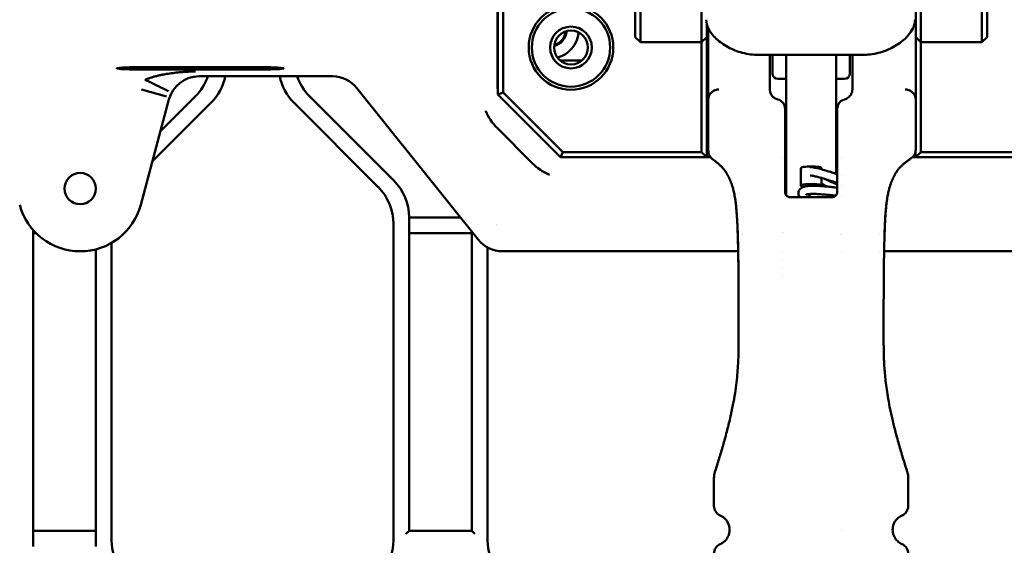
# Model space of a CAD drawing. Header units: millimetres. Extents: x 0 to 14369, y -869 to 2970.
# Tile 356 of 656: x 1964 to 2058, y 1059 to 1109. Entities that reach past the tile are written whole.
import ezdxf

# ---------------------------------------------------------------- set-up
doc = ezdxf.new("R2010")
doc.units = ezdxf.units.MM
doc.header["$LTSCALE"] = 10
doc.layers.add('Sichtbar (ISO)', color=7, linetype='Continuous', lineweight=50)

msp = doc.modelspace()

# ---------------------------------------------------------------- linework, layer by layer
at = {"layer": 'Sichtbar (ISO)'}
for p, q in [((2009.518, 1101.885), (2009.518, 1126.156)), ((2010.018, 1102.092), (2010.018, 1126.156)), ((2022.668, 1124.916), (2022.668, 1107.635)), ((2023.168, 1107.385), (2023.168, 1124.666)), ((2029.018, 1124.666), (2029.018, 1107.385)), ((2050.018, 1107.385), (2050.018, 1124.666)), ((2055.868, 1124.666), (2055.868, 1107.385)), ((2056.368, 1107.635), (2056.368, 1124.916)), ((2049.533, 1101.391), (2049.533, 1123.066)), ((2029.518, 1107.635), (2029.518, 1108.637)), ((2029.668, 1108.222), (2029.668, 1101.391)), ((2022.668, 1107.385), (2022.668, 1107.635)), ((2023.168, 1106.885), (2022.668, 1107.385)), ((2023.168, 1106.885), (2023.168, 1107.385)), ((2029.018, 1107.385), (2029.018, 1106.885)), ((2029.518, 1107.385), (2029.018, 1106.885)), ((2029.518, 1107.635), (2029.518, 1107.385)), ((2029.518, 1095.885), (2029.518, 1107.385)), ((2050.018, 1106.885), (2049.533, 1107.369)), ((2050.018, 1106.885), (2050.018, 1107.385)), ((2055.868, 1107.385), (2055.868, 1106.885)), ((2056.368, 1107.385), (2055.868, 1106.885)), ((2056.368, 1107.635), (2056.368, 1107.385)), ((2029.018, 1106.885), (2023.168, 1106.885)), ((2029.018, 1096.385), (2029.018, 1106.885)), ((2050.018, 1106.885), (2050.018, 1096.385)), ((2055.868, 1106.885), (2050.018, 1106.885)), ((2044.468, 1105.678), (2034.468, 1105.678)), ((2035.568, 1104.842), (2035.568, 1105.678)), ((2035.818, 1103.885), (2035.818, 1105.678)), ((2037.118, 1095.963), (2037.118, 1105.678)), ((2041.918, 1105.678), (2041.918, 1095.963)), ((2043.218, 1105.678), (2043.218, 1103.885)), ((2043.468, 1104.844), (2043.468, 1105.678)), ((1975.018, 1104.497), (1987.018, 1104.497)), ((1987.018, 1104.287), (1975.018, 1104.287)), ((2015.486, 1105.135), (2017.55, 1105.135)), ((1980.908, 1103.632), (1993.68, 1103.632)), ((2036.318, 1103.385), (2037.118, 1103.385)), ((2041.918, 1103.385), (2042.718, 1103.385)), ((1975.376, 1102.353), (1977.788, 1101.706)), ((1996.019, 1102.507), (2007.618, 1088.009)), ((2035.568, 1102.385), (2035.568, 1102.723)), ((2043.468, 1102.723), (2043.468, 1102.385)), ((1975.313, 1091.332), (1978.014, 1101.411)), ((1980.553, 1101.731), (1977.202, 1098.379)), ((1977.202, 1098.379), (1980.553, 1101.731)), ((1999.553, 1093.66), (1991.482, 1101.731)), ((1991.482, 1101.731), (1999.553, 1093.66)), ((2010.018, 1102.092), (2009.518, 1101.885)), ((2015.518, 1095.885), (2009.518, 1101.885)), ((2015.725, 1096.385), (2010.018, 1102.092)), ((2029.668, 1096.506), (2029.668, 1101.391)), ((2049.533, 1101.391), (2049.533, 1096.623)), ((1976.425, 1095.481), (1982.053, 1101.109)), ((1976.425, 1095.481), (1982.053, 1101.109)), ((1989.982, 1101.109), (1998.053, 1093.038)), ((1989.982, 1101.109), (1998.053, 1093.038)), ((2037.018, 1100.538), (2037.018, 1100.539)), ((2037.018, 1100.537), (2037.018, 1100.538)), ((2037.018, 1100.433), (2037.018, 1100.537)), ((2037.018, 1092.565), (2037.018, 1100.433)), ((2042.018, 1100.54), (2042.018, 1100.518)), ((2042.018, 1100.513), (2042.018, 1100.509)), ((2042.018, 1100.451), (2042.018, 1092.565)), ((2009.434, 1098.696), (2012.829, 1095.301)), ((2015.725, 1096.385), (2015.518, 1095.885)), ((2029.518, 1095.885), (2015.518, 1095.885)), ((2015.725, 1096.385), (2029.018, 1096.385)), ((2029.018, 1096.385), (2029.518, 1095.885)), ((2029.518, 1095.885), (2029.881, 1095.885)), ((2029.668, 1096.505), (2029.668, 1096.505)), ((2036.784, 1095.885), (2036.785, 1095.885)), ((2037.018, 1095.885), (2037.118, 1095.885)), ((2037.118, 1095.517), (2037.118, 1095.963)), ((2041.918, 1095.963), (2041.918, 1095.517)), ((2041.918, 1095.885), (2042.018, 1095.885)), ((2042.407, 1095.885), (2042.407, 1095.885)), ((2049.212, 1095.885), (2049.518, 1095.885)), ((2049.518, 1096.444), (2049.518, 1095.885)), ((2050.018, 1096.385), (2049.518, 1095.885)), ((2049.518, 1095.885), (2063.518, 1095.885)), ((2049.533, 1096.621), (2049.533, 1096.621)), ((2050.018, 1096.385), (2063.311, 1096.385)), ((2037.118, 1095.517), (2037.118, 1092.817)), ((2038.518, 1094.84), (2038.518, 1093.164)), ((2038.518, 1094.84), (2038.518, 1093.164)), ((2040.518, 1094.84), (2040.518, 1094.728)), ((2040.518, 1094.84), (2040.518, 1094.728)), ((2041.918, 1094.296), (2041.918, 1095.517)), ((2040.518, 1093.899), (2040.518, 1093.164)), ((2040.518, 1093.899), (2040.518, 1093.164)), ((2042.407, 1094.112), (2042.407, 1094.112)), ((2038.672, 1092.999), (2038.532, 1093.136)), ((2038.672, 1092.999), (2038.532, 1093.136)), ((2040.492, 1093.125), (2040.504, 1093.136)), ((2040.492, 1093.125), (2040.504, 1093.136)), ((2041.918, 1093.328), (2041.918, 1093.328)), ((2042.407, 1093.238), (2042.407, 1093.237)), ((2042.407, 1093.131), (2042.407, 1093.131)), ((2037.118, 1092.817), (2037.118, 1092.265)), ((2040.617, 1092.065), (2038.574, 1092.065)), ((2042.407, 1092.19), (2042.407, 1092.19)), ((2001.018, 1060.145), (2001.018, 1090.124)), ((2005.926, 1090.124), (2001.018, 1090.124)), ((2001.018, 1090.124), (2001.018, 1060.145)), ((2001.018, 1090.124), (2005.926, 1090.124)), ((1999.518, 1089.503), (1999.518, 1059.266)), ((1999.518, 1089.503), (1999.518, 1059.266)), ((1965.018, 1058.645), (1965.018, 1088.916)), ((1965.018, 1088.916), (1965.018, 1058.645)), ((1965.018, 1088.624), (1965.293, 1088.624)), ((1965.293, 1088.624), (1965.018, 1088.624)), ((2001.018, 1088.624), (2007.018, 1088.624)), ((2007.018, 1088.624), (2001.018, 1088.624)), ((2007.018, 1088.76), (2007.018, 1060.145)), ((2007.018, 1060.145), (2007.018, 1088.76)), ((1972.518, 1059.266), (1972.518, 1087.688)), ((1972.518, 1059.266), (1972.518, 1087.688)), ((2008.518, 1059.266), (2008.518, 1087.253)), ((2008.518, 1059.266), (2008.518, 1087.253)), ((1971.018, 1087.075), (1971.018, 1058.645)), ((1971.018, 1058.645), (1971.018, 1087.075)), ((2009.958, 1086.885), (2032.53, 1086.885)), ((2032.953, 1086.885), (2032.958, 1086.885)), ((2036.784, 1086.885), (2036.785, 1086.885)), ((2042.407, 1086.885), (2042.407, 1086.885)), ((2046.052, 1086.885), (2046.059, 1086.885)), ((2046.506, 1086.885), (2071.421, 1086.885)), ((2036.784, 1085.961), (2036.785, 1085.961)), ((2036.784, 1085.353), (2036.785, 1085.353)), ((2036.785, 1084.58), (2036.784, 1084.58)), ((2036.784, 1084.335), (2036.785, 1084.335)), ((2030.212, 1062.531), (2030.212, 1065.181)), ((2048.823, 1065.181), (2048.823, 1062.531)), ((1971.018, 1060.145), (1965.018, 1060.145)), ((1965.018, 1060.145), (1971.018, 1060.145)), ((2001.018, 1060.145), (2000.718, 1059.845)), ((2007.018, 1060.145), (2001.018, 1060.145)), ((2007.318, 1059.845), (2007.018, 1060.145)), ((2042.407, 1060.145), (2042.407, 1060.145)), ((2042.407, 1060.145), (2042.407, 1060.145))]:
    msp.add_line(p, q, dxfattribs=at)
for centre, radius in [((2016.518, 1106.385), 4.05), ((2016.518, 1106.385), 3.75), ((2016.518, 1106.385), 2), ((2016.518, 1106.385), 1.621), ((1969.518, 1092.885), 1.5)]:
    msp.add_circle(centre, radius, dxfattribs=at)
for centre, radius, start, end in [((2014.518, 1108.085), 1.6, 283.9491, 355.32182), ((2014.518, 1108.085), 1.5, 285.42763, 353.8433), ((2014.518, 1108.085), 2.75, 284.62777, 354.64316), ((1977.018, 1105.266), 5, 315, 340.91961), ((1977.018, 1105.266), 5, 315, 340.91961), ((1978.518, 1104.645), 5, 315, 348.30918), ((1978.518, 1104.645), 5, 315, 348.30918), ((1993.518, 1104.645), 5, 191.69082, 225), ((1993.518, 1104.645), 5, 191.69082, 225), ((1995.018, 1105.266), 5, 199.08039, 225), ((1995.018, 1105.266), 5, 199.08039, 225), ((2036.318, 1103.885), 0.5, 180, 270), ((2042.718, 1103.885), 0.5, 270, 0), ((2036.118, 1100.539), 0.9, 359.99809, 76.29977), ((1994.518, 1089.503), 5, 0, 45), ((1994.518, 1089.503), 5, 0, 45), ((1996.018, 1090.124), 5, 0, 45), ((1996.018, 1090.124), 5, 0, 45), ((1969.518, 1092.885), 6, 195, 345), ((2036.118, 1089.285), 0.9, 317.78723, 317.80713), ((2042.918, 1089.285), 0.9, 235.43778, 235.45368), ((2031.212, 1062.531), 1, 180, 246.42409), ((2047.823, 1062.531), 1, 293.57818, 0), ((1977.518, 1059.266), 5, 180, 225), ((1977.518, 1059.266), 5, 180, 225), ((1994.518, 1059.266), 5, 315, 0), ((1994.518, 1059.266), 5, 315, 0), ((2013.518, 1059.266), 5, 180, 225), ((2013.518, 1059.266), 5, 180, 225), ((2031.212, 1057.949), 1, 113.57772, 180), ((2047.823, 1057.949), 1, 0, 66.4223)]:
    msp.add_arc(centre, radius, start, end, dxfattribs=at)
for centre, major_axis, ratio, start_param, end_param in [((2030.468, 1109.046), (-1, 0), 0.919755, 0.000007, 0.000064), ((1975.018, 1104.392), (2, 0), 0.052408, 1.570796, 4.712389), ((1987.018, 1104.392), (-2, 0), 0.052408, 1.570796, 4.712389), ((1980.914, 1100.628), (-1.83, 2.385), 0.997825, 5.629738, 6.936633), ((1993.676, 1100.628), (1.302, 2.708), 0.998314, 5.835816, 6.730403), ((2029.808, 1101.17), (-0.074, 0.446), 0.265616, 0.883565, 1.010142), ((2049.491, 1101.343), (0.01, 0.218), 0.189239, 4.942332, 5.173093), ((2036.118, 1100.539), (0.9, 0), 0.99997, 6.283153, 6.283185), ((2039.518, 1094.84), (1, 0), 0.165048, 0, 3.141593), ((2039.518, 1094.84), (-1, 0), 0.165048, 3.141593, 6.283185), ((2039.518, 1093.164), (-1, 0), 0.165048, 2.973459, 6.451319), ((2039.518, 1093.164), (-1, 0), 0.165048, 2.973459, 6.451319), ((2010.106, 1090.189), (-0.434, -0.903), 0.998314, 6.010751, 6.010779), ((2009.962, 1089.889), (-1.302, -2.708), 0.998314, 5.835934, 6.730554), ((2034.571, 1077.888), (-2, 0.017), 0.000786, 6.28316, 6.283185)]:
    msp.add_ellipse(centre, major_axis=major_axis, ratio=ratio, start_param=start_param, end_param=end_param, dxfattribs=at)
for points in [[(2009.511, 1113.414), (2009.5, 1112.193), (2009.482, 1109.752), (2009.496, 1106.092), (2009.478, 1103.652), (2009.467, 1102.432)], [(2043.468, 1103.973), (2043.468, 1104.196), (2043.468, 1104.452), (2043.468, 1104.741)], [(1980.319, 1104.088), (1980.398, 1104.089), (1980.477, 1104.09), (1980.556, 1104.091)], [(2035.568, 1102.771), (2035.568, 1102.755), (2035.568, 1102.739), (2035.568, 1102.724)], [(2035.568, 1102.724), (2035.568, 1102.723), (2035.568, 1102.723), (2035.568, 1102.723)], [(2043.468, 1102.724), (2043.468, 1102.741), (2043.468, 1102.759), (2043.468, 1102.776)], [(2043.468, 1102.724), (2043.468, 1102.723), (2043.468, 1102.723), (2043.468, 1102.723)], [(2042.692, 1101.411), (2042.701, 1101.413), (2042.711, 1101.416), (2042.724, 1101.42)], [(2042.702, 1101.413), (2042.7, 1101.413), (2042.699, 1101.412), (2042.697, 1101.412)], [(2042.724, 1101.418), (2042.725, 1101.419), (2042.726, 1101.419), (2042.728, 1101.419)], [(2036.573, 1101.318), (2036.604, 1101.299), (2036.634, 1101.277), (2036.663, 1101.254)], [(2042.018, 1100.518), (2042.018, 1100.516), (2042.018, 1100.515), (2042.018, 1100.513)], [(2042.018, 1100.509), (2042.018, 1100.507), (2042.018, 1100.505), (2042.018, 1100.504)], [(2029.668, 1096.503), (2029.668, 1096.503), (2029.668, 1096.504), (2029.668, 1096.505)], [(2049.533, 1096.621), (2049.533, 1096.62), (2049.533, 1096.62), (2049.533, 1096.619)], [(2032.121, 1092.55), (2032.121, 1092.548), (2032.122, 1092.546), (2032.122, 1092.545)], [(2032.121, 1092.55), (2032.121, 1092.549), (2032.121, 1092.549), (2032.121, 1092.548)], [(2032.143, 1092.449), (2032.136, 1092.481), (2032.129, 1092.513), (2032.122, 1092.545)], [(2032.179, 1092.264), (2032.171, 1092.308), (2032.163, 1092.352), (2032.154, 1092.394)], [(2046.882, 1092.398), (2046.874, 1092.356), (2046.865, 1092.312), (2046.857, 1092.267)], [(2046.913, 1092.545), (2046.909, 1092.525), (2046.905, 1092.506), (2046.901, 1092.486)], [(2046.915, 1092.55), (2046.914, 1092.548), (2046.914, 1092.547), (2046.913, 1092.545)], [(2046.707, 1091.206), (2046.617, 1090.348), (2046.567, 1089.264), (2046.533, 1088.064)], [(2032.911, 1088.505), (2032.91, 1088.506), (2032.908, 1088.507), (2032.907, 1088.507)], [(2046.104, 1088.494), (2046.102, 1088.493), (2046.1, 1088.491), (2046.098, 1088.49)], [(2032.575, 1080.081), (2032.574, 1080.874), (2032.574, 1081.662), (2032.571, 1082.433)], [(2030.223, 1065.388), (2030.231, 1065.467), (2030.244, 1065.545), (2030.261, 1065.62)], [(2030.31, 1065.799), (2030.291, 1065.74), (2030.275, 1065.681), (2030.261, 1065.62)], [(2048.725, 1065.8), (2048.75, 1065.723), (2048.771, 1065.643), (2048.786, 1065.562)], [(2030.212, 1065.181), (2030.212, 1065.19), (2030.212, 1065.199), (2030.212, 1065.209)], [(2048.814, 1065.369), (2048.82, 1065.307), (2048.823, 1065.244), (2048.823, 1065.181)]]:
    msp.add_open_spline(points, degree=3, dxfattribs=at)
for points, knots in [([(2034.468, 1105.678), (2033.953, 1105.678), (2033.431, 1105.748), (2032.454, 1106.003), (2031.986, 1106.192), (2031.14, 1106.65), (2030.755, 1106.926), (2030.113, 1107.522), (2029.851, 1107.847), (2029.551, 1108.46), (2029.468, 1108.746), (2029.468, 1109.045)], [0, 0, 0, 0, 0.154552, 0.154552, 0.3088375, 0.3088375, 0.4681361, 0.4681361, 0.6320351, 0.6320351, 0.7522292, 0.7522292, 0.7522292, 0.7522292]), ([(2049.468, 1109.045), (2049.468, 1108.818), (2049.42, 1108.598), (2049.249, 1108.151), (2049.114, 1107.925), (2048.711, 1107.403), (2048.404, 1107.111), (2047.656, 1106.561), (2047.197, 1106.303), (2046.221, 1105.917), (2045.694, 1105.781), (2044.932, 1105.692), (2044.699, 1105.678), (2044.468, 1105.678)], [0, 0, 0, 0, 0.0913805, 0.0913805, 0.1993918, 0.1993918, 0.3541692, 0.3541692, 0.5216106, 0.5216106, 0.6832404, 0.6832404, 0.7527626, 0.7527626, 0.7527626, 0.7527626]), ([(2035.568, 1104.842), (2035.568, 1104.819), (2035.568, 1104.786), (2035.568, 1104.752), (2035.568, 1104.743)], [0, 0, 0, 0, 0.05882353, 0.07970258, 0.07970258, 0.07970258, 0.07970258]), ([(2035.568, 1104.743), (2035.568, 1104.557), (2035.568, 1104.385), (2035.568, 1104.141), (2035.568, 1104.057), (2035.568, 1103.976)], [0, 0, 0, 0, 0.06076281, 0.06076281, 0.09517782, 0.09517782, 0.09517782, 0.09517782]), ([(2043.468, 1104.842), (2043.468, 1104.819), (2043.468, 1104.786), (2043.468, 1104.751), (2043.468, 1104.741)], [0.00000018, 0.00000018, 0.00000018, 0.00000018, 0.05882353, 0.08044752, 0.08044752, 0.08044752, 0.08044752]), ([(1975.722, 1103.292), (1975.746, 1103.302), (1975.77, 1103.312), (1975.795, 1103.322), (1975.819, 1103.332), (1975.843, 1103.341), (1975.867, 1103.351), (1975.916, 1103.37), (1975.964, 1103.388), (1976.013, 1103.406), (1976.11, 1103.442), (1976.208, 1103.476), (1976.306, 1103.508), (1976.404, 1103.539), (1976.502, 1103.569), (1976.601, 1103.596), (1976.65, 1103.61), (1976.7, 1103.624), (1976.749, 1103.637), (1976.798, 1103.65), (1976.848, 1103.662), (1976.898, 1103.674), (1976.997, 1103.699), (1977.096, 1103.721), (1977.196, 1103.742), (1977.296, 1103.764), (1977.396, 1103.784), (1977.496, 1103.803), (1977.597, 1103.822), (1977.697, 1103.839), (1977.798, 1103.856), (1977.899, 1103.873), (1978, 1103.889), (1978.101, 1103.904), (1978.202, 1103.919), (1978.304, 1103.933), (1978.405, 1103.946), (1978.507, 1103.959), (1978.609, 1103.971), (1978.71, 1103.982), (1978.915, 1104.005), (1979.119, 1104.024), (1979.323, 1104.039), (1979.48, 1104.051), (1979.636, 1104.061), (1979.792, 1104.069)], [0, 0, 0, 0, 0.0157056, 0.0157056, 0.0157056, 0.0313819, 0.0313819, 0.0313819, 0.0626515, 0.0626515, 0.0626515, 0.1249158, 0.1249158, 0.1249158, 0.1869457, 0.1869457, 0.1869457, 0.2179174, 0.2179174, 0.2179174, 0.2488789, 0.2488789, 0.2488789, 0.3108162, 0.3108162, 0.3108162, 0.372835, 0.372835, 0.372835, 0.4349836, 0.4349836, 0.4349836, 0.4972886, 0.4972886, 0.4972886, 0.5597599, 0.5597599, 0.5597599, 0.6223935, 0.6223935, 0.6223935, 0.7480673, 0.7480673, 0.7480673, 0.8440975, 0.8440975, 0.8440975, 0.8440975]), ([(1977.976, 1102.22), (1977.974, 1102.221), (1977.971, 1102.222), (1977.967, 1102.224), (1977.955, 1102.229), (1977.935, 1102.239), (1977.907, 1102.252), (1977.873, 1102.268), (1977.827, 1102.29), (1977.771, 1102.317), (1977.642, 1102.379), (1977.462, 1102.466), (1977.246, 1102.569), (1977.196, 1102.592), (1977.145, 1102.617), (1977.091, 1102.642), (1976.867, 1102.748), (1976.611, 1102.867), (1976.341, 1103.002), (1976.31, 1103.017), (1976.278, 1103.033), (1976.245, 1103.05), (1976.145, 1103.101), (1976.043, 1103.154), (1975.938, 1103.2), (1975.928, 1103.205), (1975.919, 1103.209), (1975.909, 1103.213), (1975.872, 1103.229), (1975.834, 1103.244), (1975.798, 1103.266), (1975.793, 1103.27), (1975.788, 1103.273), (1975.783, 1103.276), (1975.772, 1103.283), (1975.761, 1103.289), (1975.748, 1103.291), (1975.74, 1103.293), (1975.731, 1103.293), (1975.722, 1103.292)], [0, 0, 0, 0, 0.0311975, 0.0311975, 0.0311975, 0.1241206, 0.1241206, 0.1241206, 0.2375037, 0.2375037, 0.2375037, 0.4997964, 0.4997964, 0.4997964, 0.5598551, 0.5598551, 0.5598551, 0.8133453, 0.8133453, 0.8133453, 0.8432217, 0.8432217, 0.8432217, 0.9365276, 0.9365276, 0.9365276, 0.944998, 0.944998, 0.944998, 0.9780631, 0.9780631, 0.9780631, 0.982765, 0.982765, 0.982765, 0.9929402, 0.9929402, 0.9929402, 1, 1, 1, 1]), ([(1977.789, 1103.855), (1977.692, 1103.838), (1977.595, 1103.82), (1977.463, 1103.795), (1977.428, 1103.788), (1977.366, 1103.776), (1977.339, 1103.77), (1977.313, 1103.765), (1977.312, 1103.765), (1977.312, 1103.764), (1977.312, 1103.764), (1977.312, 1103.764), (1977.312, 1103.765), (1977.313, 1103.765), (1977.314, 1103.765), (1977.344, 1103.771), (1977.372, 1103.777), (1977.434, 1103.79), (1977.467, 1103.797), (1977.5, 1103.803)], [0.28258874, 0.28258874, 0.28258874, 0.28258874, 0.31249314, 0.31249314, 0.32343906, 0.32343906, 0.33165136, 0.33165136, 0.33192765, 0.33192765, 0.33194513, 0.33194513, 0.33201027, 0.33201027, 0.33229062, 0.33229062, 0.34113558, 0.34113558, 0.35132506, 0.35132506, 0.35132506, 0.35132506]), ([(1979.792, 1104.069), (1979.841, 1104.071), (1979.89, 1104.074), (1979.939, 1104.076), (1980.042, 1104.08), (1980.145, 1104.083), (1980.247, 1104.086), (1980.271, 1104.087), (1980.295, 1104.087), (1980.319, 1104.088)], [0.8440975, 0.8440975, 0.8440975, 0.8440975, 0.8740616, 0.8740616, 0.8740616, 0.9370649, 0.9370649, 0.9370649, 0.9517415, 0.9517415, 0.9517415, 0.9517415]), ([(2035.568, 1103.976), (2035.568, 1103.937), (2035.568, 1103.856), (2035.568, 1103.728), (2035.568, 1103.59), (2035.568, 1103.441), (2035.568, 1103.282), (2035.568, 1103.109), (2035.568, 1102.938), (2035.568, 1102.822), (2035.568, 1102.771)], [0.5312892, 0.5312892, 0.5312892, 0.5312892, 0.5882353, 0.6470588, 0.7058824, 0.7647059, 0.8235294, 0.8823529, 0.9411765, 0.9862634, 0.9862634, 0.9862634, 0.9862634]), ([(2043.468, 1103.973), (2043.468, 1103.934), (2043.468, 1103.854), (2043.468, 1103.725), (2043.468, 1103.586), (2043.468, 1103.437), (2043.468, 1103.277), (2043.468, 1103.106), (2043.468, 1102.938), (2043.468, 1102.825), (2043.468, 1102.776)], [0.5316799, 0.5316799, 0.5316799, 0.5316799, 0.5882353, 0.6470588, 0.7058824, 0.7647059, 0.8235294, 0.8823529, 0.9411765, 0.9844719, 0.9844719, 0.9844719, 0.9844719]), ([(2030.668, 1102.371), (2030.566, 1102.368), (2030.464, 1102.351), (2030.367, 1102.319), (2030.27, 1102.288), (2030.178, 1102.242), (2030.095, 1102.185), (2030.012, 1102.127), (2029.937, 1102.058), (2029.875, 1101.98), (2029.813, 1101.901), (2029.764, 1101.814), (2029.729, 1101.723), (2029.694, 1101.631), (2029.674, 1101.535), (2029.669, 1101.438)], [0, 0, 0, 0, 0.2, 0.2, 0.2, 0.4, 0.4, 0.4, 0.6, 0.6, 0.6, 0.8, 0.8, 0.8, 1, 1, 1, 1]), ([(2036.331, 1101.413), (2036.278, 1101.426), (2036.164, 1101.464), (2036.004, 1101.551), (2035.86, 1101.67), (2035.745, 1101.807), (2035.659, 1101.957), (2035.6, 1102.114), (2035.573, 1102.258), (2035.568, 1102.35), (2035.568, 1102.385)], [0, 0, 0, 0, 0.1401116, 0.3046264, 0.454335, 0.5913043, 0.7168794, 0.8323042, 0.9379656, 1, 1, 1, 1]), ([(2043.468, 1102.385), (2043.468, 1102.307), (2043.459, 1102.23), (2043.441, 1102.156), (2043.424, 1102.082), (2043.398, 1102.01), (2043.364, 1101.941), (2043.33, 1101.873), (2043.288, 1101.807), (2043.238, 1101.747), (2043.189, 1101.688), (2043.132, 1101.633), (2043.072, 1101.588), (2043.012, 1101.543), (2042.949, 1101.506), (2042.891, 1101.478), (2042.832, 1101.451), (2042.778, 1101.433), (2042.728, 1101.419)], [0.0000001, 0.0000001, 0.0000001, 0.0000001, 0.1666667, 0.1666667, 0.1666667, 0.3333333, 0.3333333, 0.3333333, 0.5, 0.5, 0.5, 0.6666667, 0.6666667, 0.6666667, 0.8333333, 0.8333333, 0.8333333, 0.9999357, 0.9999357, 0.9999357, 0.9999357]), ([(2048.533, 1102.371), (2048.635, 1102.368), (2048.737, 1102.351), (2048.834, 1102.319), (2048.931, 1102.288), (2049.023, 1102.242), (2049.106, 1102.185), (2049.189, 1102.127), (2049.263, 1102.058), (2049.325, 1101.98), (2049.387, 1101.902), (2049.437, 1101.815), (2049.472, 1101.723), (2049.507, 1101.631), (2049.527, 1101.535), (2049.532, 1101.438)], [0, 0, 0, 0, 0.2, 0.2, 0.2, 0.4, 0.4, 0.4, 0.6, 0.6, 0.6, 0.8, 0.8, 0.8, 1, 1, 1, 1]), ([(2042.658, 1101.401), (2042.577, 1101.376), (2042.409, 1101.298), (2042.196, 1101.104), (2042.051, 1100.838), (2042.018, 1100.639), (2042.018, 1100.539)], [0.0382427, 0.0382427, 0.0382427, 0.0382427, 0.25, 0.5, 0.75, 1, 1, 1, 1]), ([(2037.018, 1100.548), (2037.018, 1100.548), (2037.018, 1100.548), (2037.018, 1100.547), (2037.018, 1100.546), (2037.018, 1100.544), (2037.018, 1100.541), (2037.018, 1100.535), (2037.018, 1100.531), (2037.018, 1100.519), (2037.018, 1100.513), (2037.018, 1100.499), (2037.018, 1100.493), (2037.018, 1100.479), (2037.018, 1100.469), (2037.018, 1100.454), (2037.018, 1100.448), (2037.018, 1100.434), (2037.018, 1100.425), (2037.018, 1100.408), (2037.018, 1100.398), (2037.018, 1100.38), (2037.018, 1100.372), (2037.018, 1100.36), (2037.018, 1100.357), (2037.018, 1100.353)], [0.00238441, 0.00238441, 0.00238441, 0.00238441, 0.00271486, 0.00271486, 0.00378199, 0.00378199, 0.00536067, 0.00536067, 0.00739441, 0.00739441, 0.00985969, 0.00985969, 0.01207866, 0.01207866, 0.01542792, 0.01542792, 0.01710161, 0.01710161, 0.01964951, 0.01964951, 0.02254459, 0.02254459, 0.02567672, 0.02567672, 0.02707319, 0.02707319, 0.02707319, 0.02707319]), ([(2042.018, 1100.504), (2042.018, 1100.5), (2042.018, 1100.497), (2042.018, 1100.493), (2042.018, 1100.49), (2042.018, 1100.487), (2042.018, 1100.483), (2042.018, 1100.48), (2042.018, 1100.477), (2042.018, 1100.474), (2042.018, 1100.47), (2042.018, 1100.467), (2042.018, 1100.463), (2042.018, 1100.459), (2042.018, 1100.456), (2042.018, 1100.451)], [0, 0, 0, 0, 0.2, 0.2, 0.2, 0.4, 0.4, 0.4, 0.6, 0.6, 0.6, 0.8, 0.8, 0.8, 0.999388, 0.999388, 0.999388, 0.999388]), ([(2008.351, 1100.316), (2008.353, 1100.311), (2008.354, 1100.307), (2008.48, 1100.007), (2008.634, 1099.721), (2009.044, 1099.108), (2009.274, 1098.856), (2009.434, 1098.696)], [-0.1215951, -0.1215951, -0.1215951, -0.1215951, -0.1208485, -0.1208485, -0.0679904, -0.0679904, -0.0000087, -0.0000087, -0.0000087, -0.0000087]), ([(2030.085, 1095.689), (2030.074, 1095.697), (2030.062, 1095.706), (2029.995, 1095.759), (2029.944, 1095.809), (2029.851, 1095.92), (2029.811, 1095.981), (2029.741, 1096.118), (2029.713, 1096.194), (2029.676, 1096.349), (2029.667, 1096.428), (2029.668, 1096.506)], [-0.09581972, -0.09581972, -0.09581972, -0.09581972, -0.09149083, -0.09149083, -0.06999676, -0.06999676, -0.04798474, -0.04798474, -0.02364025, -0.02364025, -0.00000394, -0.00000394, -0.00000394, -0.00000394]), ([(2048.725, 1065.8), (2048.622, 1066.115), (2048.385, 1066.86), (2048.016, 1068.077), (2047.651, 1069.382), (2047.339, 1070.616), (2047.092, 1071.728), (2046.9, 1072.731), (2046.755, 1073.638), (2046.649, 1074.462), (2046.575, 1075.212), (2046.525, 1075.895), (2046.494, 1076.516), (2046.476, 1077.077), (2046.467, 1077.586), (2046.462, 1078.057), (2046.461, 1078.509), (2046.461, 1078.955), (2046.461, 1079.403), (2046.461, 1079.852), (2046.461, 1080.298), (2046.461, 1080.745), (2046.462, 1081.204), (2046.462, 1081.7), (2046.464, 1082.253), (2046.466, 1082.875), (2046.469, 1083.575), (2046.474, 1084.363), (2046.481, 1085.221), (2046.492, 1086.093), (2046.506, 1086.923), (2046.522, 1087.683), (2046.542, 1088.377), (2046.564, 1089.013), (2046.589, 1089.591), (2046.618, 1090.113), (2046.65, 1090.583), (2046.685, 1091.002), (2046.724, 1091.374), (2046.765, 1091.706), (2046.809, 1092.002), (2046.855, 1092.266), (2046.903, 1092.501), (2046.951, 1092.71), (2046.999, 1092.896), (2047.047, 1093.062), (2047.094, 1093.21), (2047.14, 1093.344), (2047.185, 1093.465), (2047.228, 1093.575), (2047.27, 1093.674), (2047.309, 1093.763), (2047.345, 1093.842), (2047.379, 1093.914), (2047.411, 1093.978), (2047.441, 1094.04), (2047.472, 1094.099), (2047.502, 1094.157), (2047.534, 1094.215), (2047.565, 1094.272), (2047.596, 1094.327), (2047.629, 1094.383), (2047.665, 1094.443), (2047.706, 1094.506), (2047.752, 1094.574), (2047.804, 1094.646), (2047.863, 1094.722), (2047.929, 1094.802), (2048.003, 1094.885), (2048.085, 1094.971), (2048.175, 1095.061), (2048.274, 1095.153), (2048.382, 1095.248), (2048.497, 1095.344), (2048.619, 1095.442), (2048.746, 1095.54), (2048.874, 1095.635), (2048.996, 1095.722), (2049.067, 1095.772), (2049.099, 1095.794), (2049.103, 1095.796)], [0.0000001, 0.0000001, 0.0000001, 0.0000001, 0.0336725, 0.076746, 0.1197881, 0.1579387, 0.1917, 0.2218751, 0.248967, 0.2733956, 0.2955821, 0.3157665, 0.334003, 0.3503524, 0.3650398, 0.3785636, 0.3914484, 0.4042099, 0.4171064, 0.4300664, 0.4429398, 0.4556149, 0.468576, 0.4825915, 0.4983917, 0.5162675, 0.5362651, 0.5588898, 0.5843438, 0.6103544, 0.6343204, 0.6561532, 0.6762202, 0.694614, 0.7114198, 0.7266907, 0.7404918, 0.7528966, 0.7640283, 0.7740561, 0.7831512, 0.7914305, 0.7989528, 0.8057726, 0.8119648, 0.8176109, 0.8227794, 0.8275259, 0.8319035, 0.835952, 0.83968, 0.8430759, 0.8461329, 0.848886, 0.8514162, 0.8538211, 0.8561803, 0.8585349, 0.8608865, 0.8632338, 0.8656324, 0.8681977, 0.8710562, 0.8742959, 0.8779556, 0.8820538, 0.8865965, 0.8915935, 0.8970813, 0.90311, 0.9097281, 0.9170044, 0.9250318, 0.9339085, 0.9437778, 0.9548992, 0.9675748, 0.9818854, 0.997943, 0.9999997, 0.9999997, 0.9999997, 0.9999997]), ([(2049.533, 1096.623), (2049.533, 1096.543), (2049.524, 1096.463), (2049.486, 1096.305), (2049.457, 1096.228), (2049.385, 1096.089), (2049.343, 1096.027), (2049.248, 1095.915), (2049.195, 1095.866), (2049.126, 1095.813), (2049.114, 1095.805), (2049.103, 1095.796)], [-0.09291102, -0.09291102, -0.09291102, -0.09291102, -0.06892991, -0.06892991, -0.04422999, -0.04422999, -0.0218404, -0.0218404, 0, 0, 0.00431065, 0.00431065, 0.00431065, 0.00431065]), ([(2012.829, 1095.301), (2013.013, 1095.117), (2013.262, 1094.897), (2013.82, 1094.523), (2014.067, 1094.387), (2014.364, 1094.254), (2014.407, 1094.235), (2014.449, 1094.218)], [-0.2006098, -0.2006098, -0.2006098, -0.2006098, -0.0841437, -0.0841437, 0, 0, 0.0136769, 0.0136769, 0.0136769, 0.0136769]), ([(2030.085, 1095.689), (2030.088, 1095.687), (2030.114, 1095.668), (2030.169, 1095.629), (2030.262, 1095.56), (2030.361, 1095.485), (2030.462, 1095.406), (2030.563, 1095.324), (2030.661, 1095.242), (2030.754, 1095.159), (2030.842, 1095.078), (2030.924, 1094.998), (2031, 1094.919), (2031.07, 1094.843), (2031.135, 1094.768), (2031.193, 1094.696), (2031.247, 1094.625), (2031.295, 1094.557), (2031.34, 1094.491), (2031.38, 1094.427), (2031.417, 1094.365), (2031.452, 1094.304), (2031.487, 1094.241), (2031.523, 1094.175), (2031.558, 1094.109), (2031.593, 1094.042), (2031.627, 1093.974), (2031.661, 1093.904), (2031.696, 1093.831), (2031.732, 1093.75), (2031.772, 1093.659), (2031.814, 1093.556), (2031.86, 1093.438), (2031.91, 1093.303), (2031.961, 1093.15), (2032.013, 1092.978), (2032.066, 1092.786), (2032.117, 1092.571), (2032.168, 1092.33), (2032.217, 1092.061), (2032.262, 1091.762), (2032.305, 1091.43), (2032.344, 1091.063), (2032.379, 1090.66), (2032.411, 1090.216), (2032.439, 1089.73), (2032.464, 1089.197), (2032.486, 1088.616), (2032.505, 1087.982), (2032.522, 1087.294), (2032.536, 1086.545), (2032.548, 1085.74), (2032.557, 1084.904), (2032.564, 1084.078), (2032.568, 1083.298), (2032.571, 1082.585), (2032.573, 1081.935), (2032.574, 1081.321), (2032.574, 1080.715), (2032.575, 1080.107), (2032.575, 1079.502), (2032.575, 1078.897), (2032.574, 1078.276), (2032.57, 1077.615), (2032.555, 1076.897), (2032.524, 1076.112), (2032.466, 1075.252), (2032.371, 1074.309), (2032.228, 1073.274), (2032.028, 1072.138), (2031.763, 1070.896), (2031.442, 1069.597), (2031.083, 1068.296), (2030.699, 1067.014), (2030.44, 1066.198), (2030.31, 1065.799)], [0.0000005, 0.0000005, 0.0000005, 0.0000005, 0.0018228, 0.0148528, 0.0267326, 0.0375536, 0.0474349, 0.0564836, 0.0647801, 0.0723864, 0.079362, 0.0857669, 0.0916643, 0.0971177, 0.1021714, 0.106837, 0.1111283, 0.1150844, 0.1187266, 0.1220403, 0.1250478, 0.1278496, 0.1305787, 0.1333163, 0.1360652, 0.1388054, 0.1415363, 0.144304, 0.1471988, 0.1503245, 0.1537856, 0.1576736, 0.1620614, 0.1670042, 0.1724967, 0.178495, 0.1850197, 0.1921465, 0.1999465, 0.2084793, 0.2177974, 0.2279535, 0.2390122, 0.2510542, 0.2641726, 0.2784723, 0.2940569, 0.3110128, 0.3294265, 0.34937, 0.3710346, 0.3946436, 0.419388, 0.4436961, 0.4664803, 0.4870974, 0.5055537, 0.5229022, 0.5403548, 0.5581162, 0.5756767, 0.5928564, 0.6104894, 0.629702, 0.6507302, 0.6737483, 0.6992176, 0.727311, 0.7582397, 0.7925456, 0.8307345, 0.8726001, 0.9143155, 0.9556741, 0.9999988, 0.9999988, 0.9999988, 0.9999988]), ([(2039.4, 1094.942), (2039.543, 1094.943), (2039.682, 1094.919), (2040.02, 1094.852), (2040.192, 1094.812), (2040.556, 1094.719), (2040.744, 1094.667), (2041.127, 1094.556), (2041.32, 1094.496), (2041.686, 1094.377), (2041.858, 1094.318), (2042.018, 1094.26)], [4.366923, 4.366923, 4.366923, 4.366923, 4.814622, 4.814622, 5.169442, 5.169442, 5.50084, 5.50084, 5.827705, 5.827705, 6.137209, 6.137209, 6.137209, 6.137209]), ([(2039.427, 1094.141), (2039.433, 1094.141), (2039.44, 1094.141), (2039.484, 1094.136), (2039.537, 1094.129), (2039.686, 1094.104), (2039.792, 1094.082), (2040.043, 1094.025), (2040.192, 1093.988), (2040.514, 1093.901), (2040.687, 1093.852), (2041.038, 1093.746), (2041.215, 1093.69), (2041.553, 1093.577), (2041.713, 1093.521), (2041.914, 1093.447), (2041.967, 1093.426), (2042.018, 1093.406)], [4.447393, 4.447393, 4.447393, 4.447393, 4.497196, 4.497196, 4.703891, 4.703891, 4.976989, 4.976989, 5.278685, 5.278685, 5.589624, 5.589624, 5.903082, 5.903082, 6.215585, 6.215585, 6.336992, 6.336992, 6.336992, 6.336992]), ([(2038.318, 1092.615), (2038.342, 1092.694), (2038.387, 1092.77), (2038.495, 1092.89), (2038.556, 1092.936), (2038.713, 1093.024), (2038.812, 1093.059), (2039.098, 1093.128), (2039.304, 1093.148), (2039.764, 1093.161), (2040.024, 1093.154), (2040.507, 1093.125), (2040.735, 1093.106), (2041.158, 1093.067), (2041.361, 1093.046), (2041.718, 1093.01), (2041.879, 1092.994), (2042.014, 1092.983), (2042.016, 1092.983), (2042.018, 1092.983)], [0, 0, 0, 0, 0.0353324, 0.0353324, 0.0702448, 0.0702448, 0.1190516, 0.1190516, 0.2006326, 0.2006326, 0.2814853, 0.2814853, 0.3481205, 0.3481205, 0.4107812, 0.4107812, 0.4705535, 0.4705535, 0.4714613, 0.4714613, 0.4714613, 0.4714613]), ([(2041.047, 1093.077), (2040.994, 1093.106), (2040.941, 1093.135), (2040.765, 1093.233), (2040.64, 1093.304), (2040.518, 1093.375)], [0.26132993, 0.26132993, 0.26132993, 0.26132993, 0.27958928, 0.27958928, 0.32214212, 0.32214212, 0.32214212, 0.32214212]), ([(2042.018, 1093.287), (2042.006, 1093.292), (2041.968, 1093.307), (2041.897, 1093.337), (2041.79, 1093.382), (2041.668, 1093.433), (2041.544, 1093.486), (2041.418, 1093.541), (2041.29, 1093.598), (2041.162, 1093.656), (2041.034, 1093.715), (2040.93, 1093.764), (2040.868, 1093.794), (2040.848, 1093.803)], [0.8114187, 0.8114187, 0.8114187, 0.8114187, 0.8170732, 0.8292683, 0.8414634, 0.8536585, 0.8658537, 0.8780488, 0.8902439, 0.902439, 0.9146341, 0.9268293, 0.932653, 0.932653, 0.932653, 0.932653]), ([(2037.518, 1092.065), (2037.491, 1092.065), (2037.465, 1092.067), (2037.438, 1092.071), (2037.411, 1092.075), (2037.385, 1092.082), (2037.359, 1092.091), (2037.332, 1092.099), (2037.306, 1092.11), (2037.282, 1092.124), (2037.257, 1092.137), (2037.234, 1092.152), (2037.212, 1092.169), (2037.191, 1092.185), (2037.172, 1092.203), (2037.155, 1092.221), (2037.138, 1092.239), (2037.123, 1092.257), (2037.11, 1092.275), (2037.097, 1092.293), (2037.086, 1092.311), (2037.077, 1092.329), (2037.067, 1092.347), (2037.058, 1092.366), (2037.051, 1092.384), (2037.044, 1092.403), (2037.038, 1092.422), (2037.033, 1092.442), (2037.028, 1092.462), (2037.024, 1092.483), (2037.021, 1092.503), (2037.019, 1092.524), (2037.018, 1092.544), (2037.018, 1092.565)], [0, 0, 0, 0, 0.090909, 0.090909, 0.090909, 0.181818, 0.181818, 0.181818, 0.272727, 0.272727, 0.272727, 0.363636, 0.363636, 0.363636, 0.454545, 0.454545, 0.454545, 0.545455, 0.545455, 0.545455, 0.636364, 0.636364, 0.636364, 0.727273, 0.727273, 0.727273, 0.818182, 0.818182, 0.818182, 0.909091, 0.909091, 0.909091, 1, 1, 1, 1]), ([(2038.574, 1092.065), (2038.509, 1092.065), (2038.376, 1092.065), (2038.17, 1092.065), (2037.958, 1092.065), (2037.741, 1092.065), (2037.592, 1092.065), (2037.518, 1092.065)], [0, 0, 0, 0, 0.2, 0.4, 0.6, 0.8, 1, 1, 1, 1]), ([(2038.414, 1092.065), (2038.406, 1092.078), (2038.397, 1092.092), (2038.35, 1092.176), (2038.319, 1092.252), (2038.287, 1092.424), (2038.29, 1092.525), (2038.318, 1092.615)], [0.53433736, 0.53433736, 0.53433736, 0.53433736, 0.5417672, 0.5417672, 0.57925089, 0.57925089, 0.61946227, 0.61946227, 0.61946227, 0.61946227]), ([(2041.871, 1092.211), (2041.813, 1092.216), (2041.752, 1092.222), (2041.492, 1092.247), (2041.266, 1092.271), (2040.834, 1092.313), (2040.625, 1092.332), (2040.229, 1092.36), (2040.036, 1092.37), (2039.691, 1092.377), (2039.533, 1092.374), (2039.34, 1092.36), (2039.284, 1092.354), (2039.192, 1092.341), (2039.154, 1092.334), (2039.068, 1092.313), (2039.035, 1092.299), (2039.026, 1092.294), (2039.026, 1092.293), (2039.026, 1092.293)], [0.1785341, 0.1785341, 0.1785341, 0.1785341, 0.2021044, 0.2021044, 0.2749476, 0.2749476, 0.3362447, 0.3362447, 0.3945642, 0.3945642, 0.4499196, 0.4499196, 0.4750302, 0.4750302, 0.4972294, 0.4972294, 0.5359848, 0.5359848, 0.5422512, 0.5422512, 0.5422512, 0.5422512]), ([(2039.203, 1092.342), (2039.239, 1092.308), (2039.282, 1092.27), (2039.396, 1092.178), (2039.471, 1092.122), (2039.554, 1092.065)], [0.10841365, 0.10841365, 0.10841365, 0.10841365, 0.1351521, 0.1351521, 0.17082214, 0.17082214, 0.17082214, 0.17082214]), ([(2041.518, 1092.065), (2041.446, 1092.065), (2041.307, 1092.065), (2041.112, 1092.065), (2040.931, 1092.065), (2040.765, 1092.065), (2040.664, 1092.065), (2040.617, 1092.065)], [0.0000003, 0.0000003, 0.0000003, 0.0000003, 0.2, 0.4, 0.6, 0.8, 1, 1, 1, 1]), ([(2042.018, 1092.565), (2042.018, 1092.542), (2042.016, 1092.519), (2042.013, 1092.494), (2042.009, 1092.47), (2042.004, 1092.445), (2041.996, 1092.42), (2041.989, 1092.394), (2041.979, 1092.37), (2041.967, 1092.345), (2041.955, 1092.32), (2041.94, 1092.296), (2041.923, 1092.272), (2041.907, 1092.249), (2041.888, 1092.227), (2041.869, 1092.208), (2041.849, 1092.189), (2041.829, 1092.173), (2041.809, 1092.158), (2041.79, 1092.144), (2041.77, 1092.132), (2041.749, 1092.121), (2041.729, 1092.111), (2041.708, 1092.102), (2041.685, 1092.094), (2041.663, 1092.085), (2041.638, 1092.078), (2041.611, 1092.073), (2041.583, 1092.068), (2041.552, 1092.065), (2041.518, 1092.065)], [0.0000022, 0.0000022, 0.0000022, 0.0000022, 0.1, 0.1, 0.1, 0.2, 0.2, 0.2, 0.3, 0.3, 0.3, 0.4, 0.4, 0.4, 0.5, 0.5, 0.5, 0.6, 0.6, 0.6, 0.7, 0.7, 0.7, 0.8, 0.8, 0.8, 0.9, 0.9, 0.9, 1, 1, 1, 1]), ([(2032.559, 1084.576), (2032.546, 1086.234), (2032.521, 1087.799), (2032.435, 1089.899), (2032.391, 1090.601), (2032.33, 1091.196)], [0, 0, 0, 0, 0.541625, 0.541625, 0.8556339, 0.8556339, 0.8556339, 0.8556339]), ([(2048.814, 1065.369), (2048.814, 1065.375), (2048.807, 1065.439), (2048.798, 1065.503), (2048.786, 1065.562)], [0.3053932, 0.3053932, 0.3053932, 0.3053932, 0.3333333, 0.6167074, 0.6167074, 0.6167074, 0.6167074]), ([(2030.223, 1065.388), (2030.223, 1065.387), (2030.217, 1065.327), (2030.213, 1065.267), (2030.212, 1065.209)], [0.6644182, 0.6644182, 0.6644182, 0.6644182, 0.6666667, 0.9547731, 0.9547731, 0.9547731, 0.9547731]), ([(2030.812, 1061.615), (2030.854, 1061.597), (2030.939, 1061.555), (2031.068, 1061.475), (2031.194, 1061.378), (2031.313, 1061.263), (2031.421, 1061.134), (2031.513, 1060.993), (2031.588, 1060.844), (2031.645, 1060.693), (2031.684, 1060.543), (2031.707, 1060.394), (2031.715, 1060.245), (2031.708, 1060.098), (2031.686, 1059.949), (2031.649, 1059.799), (2031.593, 1059.647), (2031.518, 1059.496), (2031.426, 1059.353), (2031.318, 1059.222), (2031.198, 1059.105), (2031.071, 1059.006), (2030.94, 1058.926), (2030.854, 1058.883), (2030.812, 1058.865)], [0, 0, 0, 0, 0.0454545, 0.0909091, 0.1363636, 0.1818182, 0.2272727, 0.2727273, 0.3181818, 0.3636364, 0.4090909, 0.4545455, 0.5, 0.5454545, 0.5909091, 0.6363636, 0.6818182, 0.7272727, 0.7727273, 0.8181818, 0.8636364, 0.9090909, 0.9545455, 1, 1, 1, 1]), ([(2048.223, 1061.615), (2048.163, 1061.588), (2048.1, 1061.556), (2048.038, 1061.518), (2047.976, 1061.48), (2047.913, 1061.435), (2047.851, 1061.382), (2047.789, 1061.329), (2047.727, 1061.268), (2047.669, 1061.198), (2047.611, 1061.128), (2047.556, 1061.049), (2047.507, 1060.96), (2047.459, 1060.871), (2047.416, 1060.771), (2047.386, 1060.669), (2047.355, 1060.567), (2047.336, 1060.464), (2047.328, 1060.359), (2047.319, 1060.254), (2047.323, 1060.147), (2047.336, 1060.045), (2047.349, 1059.943), (2047.372, 1059.847), (2047.404, 1059.753), (2047.437, 1059.659), (2047.479, 1059.568), (2047.527, 1059.485), (2047.576, 1059.402), (2047.63, 1059.327), (2047.687, 1059.261), (2047.744, 1059.195), (2047.803, 1059.138), (2047.863, 1059.088), (2047.923, 1059.038), (2047.984, 1058.995), (2048.044, 1058.958), (2048.105, 1058.921), (2048.165, 1058.891), (2048.223, 1058.865)], [0, 0, 0, 0, 0.0769231, 0.0769231, 0.0769231, 0.1538462, 0.1538462, 0.1538462, 0.2307692, 0.2307692, 0.2307692, 0.3076923, 0.3076923, 0.3076923, 0.3846154, 0.3846154, 0.3846154, 0.4615385, 0.4615385, 0.4615385, 0.5384615, 0.5384615, 0.5384615, 0.6153846, 0.6153846, 0.6153846, 0.6923077, 0.6923077, 0.6923077, 0.7692308, 0.7692308, 0.7692308, 0.8461538, 0.8461538, 0.8461538, 0.9230769, 0.9230769, 0.9230769, 1, 1, 1, 1])]:
    msp.add_open_spline(points, degree=3, knots=knots, dxfattribs=at)

doc.saveas('drawing.dxf')
